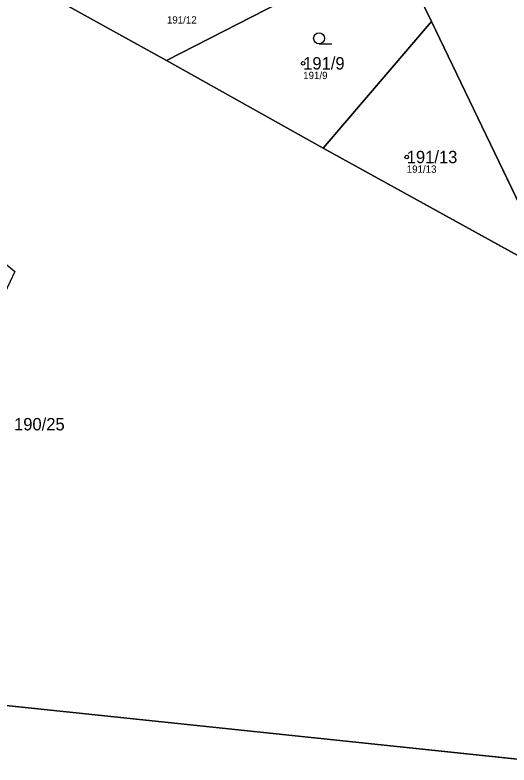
# Model space of a CAD drawing. Extents: x -734965 to -732523, y -1026217 to -1023680.
# Drawn here: x -733784.8 to -733717, y -1024542.7 to -1024439.8 of the extents above; entities that cross this region are included whole.
import ezdxf

# ---------------------------------------------------------------- set-up
doc = ezdxf.new("R2010")
doc.units = 0
for name, color, linetype in [('Vrstva 1', 7, 'Continuous'), ('Vrstva 2', 7, 'Continuous'), ('Vrstva 3', 7, 'Continuous'), ('Vrstva 50', 7, 'Continuous'), ('Vrstva 51', 7, 'Continuous')]:
    doc.layers.add(name, color=color, linetype=linetype)

msp = doc.modelspace()

# ---------------------------------------------------------------- linework, layer by layer
at = {"layer": 'Vrstva 1'}
for p, q in [((-733732.76, -1024430.1), (-733763.98, -1024446.07)), ((-733727.63, -1024440.74), (-733732.76, -1024430.1)), ((-733779.66, -1024437.4), (-733763.98, -1024446.07)), ((-733742.48, -1024458.11), (-733727.63, -1024440.74)), ((-733710.84, -1024475.55), (-733727.63, -1024440.74)), ((-733763.98, -1024446.07), (-733742.48, -1024458.11)), ((-733742.48, -1024458.11), (-733710.84, -1024475.55)), ((-733790.87, -1024534.07), (-733667.31, -1024546.99))]:
    msp.add_line(p, q, dxfattribs=at)
at = {"layer": 'Vrstva 3'}
msp.add_line((-733743.04, -1024443.8), (-733741.29, -1024443.8), dxfattribs=at)
msp.add_circle((-733743.04, -1024443.05), 0.75, dxfattribs=at)
at = {"layer": 'Vrstva 50'}
for centre in [(-733745.23, -1024446.48), (-733731.01, -1024459.33)]:
    msp.add_circle(centre, 0.25, dxfattribs=at)
at = {"layer": 'Vrstva 51'}
for points in [[(-733758.55, -1024344.9), (-733769.62, -1024356.54), (-733767.49, -1024360.59), (-733765.06, -1024364.96), (-733765.15, -1024365.01), (-733759.52, -1024375.9), (-733757.68, -1024379.45), (-733751.92, -1024391.13), (-733749.58, -1024395.82), (-733747.97, -1024399.04), (-733745.64, -1024403.76), (-733745.17, -1024403.97), (-733744.4, -1024405.54), (-733745, -1024407.1), (-733743.23, -1024410.71), (-733739.92, -1024417.89), (-733738.88, -1024417.38), (-733735.01, -1024425.37), (-733732.76, -1024430.1), (-733727.63, -1024440.74), (-733710.84, -1024475.55)], [(-733710.84, -1024475.55), (-733742.48, -1024458.11), (-733763.98, -1024446.07), (-733779.66, -1024437.4), (-733791.93, -1024430.58), (-733799.62, -1024426.31), (-733805.12, -1024423.19), (-733807.69, -1024421.76), (-733811.65, -1024419.56), (-733822.49, -1024413.54), (-733822.7, -1024413.71), (-733826.12, -1024411.92), (-733833.09, -1024407.65), (-733853.96, -1024422.97), (-733841, -1024432.38), (-733803.7, -1024459.46), (-733793.2, -1024468.14), (-733784.84, -1024475.05), (-733792.43, -1024491.12), (-733790.87, -1024534.07), (-733667.31, -1024546.99)], [(-733667.31, -1024546.99), (-733790.87, -1024534.07), (-733860.78, -1024551.98)]]:
    msp.add_lwpolyline(points, dxfattribs=at)
for points in [[(-733763.98, -1024446.07), (-733732.76, -1024430.1), (-733735.01, -1024425.37), (-733738.8, -1024427.26), (-733738.08, -1024428.71), (-733743.14, -1024431.21), (-733758.79, -1024430.87), (-733759.66, -1024429.18), (-733760.7, -1024429.7), (-733761.35, -1024428.39), (-733767.71, -1024431.67), (-733779.66, -1024437.4)], [(-733763.98, -1024446.07), (-733742.48, -1024458.11), (-733727.63, -1024440.74), (-733732.76, -1024430.1)], [(-733742.48, -1024458.11), (-733710.84, -1024475.55), (-733727.63, -1024440.74)]]:
    msp.add_lwpolyline(points, close=True, dxfattribs=at)

# ---------------------------------------------------------------- texts
at = {"layer": 'Vrstva 2'}
for s, p in [('191/9', (-733745.23, -1024447.33)), ('191/13', (-733731.01, -1024460.18)), ('190/25', (-733784.93, -1024496.83))]:
    msp.add_text(s, height=1.7, dxfattribs=at).set_placement(p)
at = {"layer": 'Vrstva 50'}
for s, p in [('191/12', (-733763.94, -1024441.02)), ('191/9', (-733745.23, -1024448.64)), ('191/13', (-733731.01, -1024461.49))]:
    msp.add_text(s, height=1, dxfattribs=at).set_placement(p)

doc.saveas('drawing.dxf')
